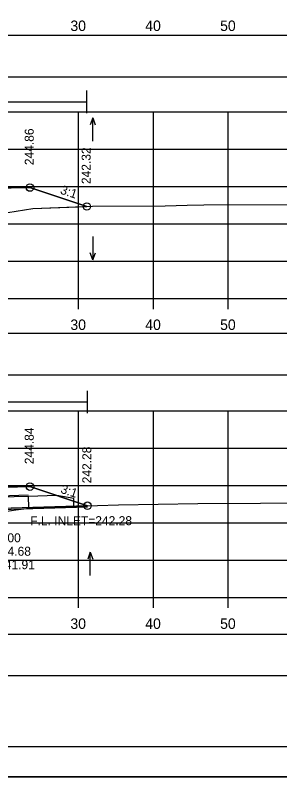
# Model space of a CAD drawing. Extents: x 1369627 to 1374022, y 380035 to 398173.
# Drawn here: x 1372120.1 to 1372155.4, y 381105.5 to 381207.4 of the extents above; entities that cross this region are included whole.
import ezdxf

# ---------------------------------------------------------------- set-up
doc = ezdxf.new("R2010")
doc.units = 0
for name, color, linetype in [('Default', 7, 'Continuous'), ('R_Axis', 7, 'Continuous'), ('R_Axis Annot', 7, 'Continuous'), ('R_Border', 7, 'Continuous'), ('R_Border Notes', 7, 'Continuous'), ('R_Exist Surface', 7, 'Continuous'), ('R_Fin Surface', 7, 'Continuous'), ('R_Grid', 7, 'Continuous'), ('R_MOT', 7, 'Continuous'), ('R_No Plot', 7, 'Continuous'), ('R_Water', 7, 'Continuous'), ('R_Water Annot', 7, 'Continuous'), ('R_Xsect Elev', 7, 'Continuous'), ('R_Xsect Slope', 7, 'Continuous'), ('T_Vehicle Path Rt', 7, 'Continuous')]:
    doc.layers.add(name, color=color, linetype=linetype)

msp = doc.modelspace()

# ---------------------------------------------------------------- linework, layer by layer
at = {"layer": 'Default'}
for points in [[(1371948.53, 381199.13), (1372248.53, 381199.13), (1372248.53, 381204.65), (1371948.53, 381204.65)], [(1371948.53, 381159.24), (1372248.53, 381159.24), (1372248.53, 381164.76), (1371948.53, 381164.76)], [(1371948.53, 381119), (1372248.53, 381119), (1372248.53, 381124.52), (1371948.53, 381124.52)]]:
    msp.add_lwpolyline(points, close=True, dxfattribs=at)
at = {"layer": 'R_Axis'}
for p, q in [((1371948.53, 381169.45), (1372248.53, 381169.45)), ((1372128.53, 381168.05), (1372128.53, 381169.45)), ((1372138.53, 381168.05), (1372138.53, 381169.45)), ((1372148.53, 381168.05), (1372148.53, 381169.45)), ((1371948.53, 381129.45), (1372248.53, 381129.45)), ((1372128.53, 381128.05), (1372128.53, 381129.45)), ((1372138.53, 381128.05), (1372138.53, 381129.45)), ((1372148.53, 381128.05), (1372148.53, 381129.45))]:
    msp.add_line(p, q, dxfattribs=at)
at = {"layer": 'R_Border'}
msp.add_line((1372256.71, 381109.45), (1371940.53, 381109.45), dxfattribs=at)
at = {"layer": 'R_Exist Surface'}
for points in [[(1372119.08, 381180.96), (1372122.43, 381181.5), (1372130.4, 381181.8), (1372140.09, 381181.84), (1372143.05, 381181.94), (1372145.25, 381181.97), (1372157.22, 381182.05)], [(1372118.43, 381140.92), (1372120.17, 381141.16), (1372122.65, 381141.51), (1372133.85, 381141.86), (1372144.45, 381142.04), (1372152.82, 381142.09), (1372159.35, 381142.1)]]:
    msp.add_lwpolyline(points, dxfattribs=at)
at = {"layer": 'R_Fin Surface'}
for points in [[(1372068.23, 381182.04), (1372075.02, 381184.3), (1372080.02, 381184.2), (1372083.02, 381184.14), (1372083.52, 381184.14), (1372083.53, 381183.64), (1372084.53, 381183.66), (1372086.53, 381183.7), (1372098.53, 381183.94), (1372110.53, 381183.7), (1372112.53, 381183.66), (1372113.53, 381183.64), (1372113.54, 381184.14), (1372114.04, 381184.14), (1372117.04, 381184.2), (1372122.04, 381184.3), (1372129.64, 381181.77)], [(1372068.69, 381142.18), (1372075.02, 381144.29), (1372080.02, 381144.19), (1372083.02, 381144.13), (1372083.52, 381144.13), (1372083.53, 381143.63), (1372084.53, 381143.65), (1372086.53, 381143.69), (1372098.53, 381143.93), (1372110.53, 381143.69), (1372112.53, 381143.65), (1372113.53, 381143.63), (1372113.54, 381144.13), (1372114.04, 381144.13), (1372117.04, 381144.19), (1372122.04, 381144.29), (1372129.73, 381141.73)]]:
    msp.add_lwpolyline(points, dxfattribs=at)
at = {"layer": 'R_Grid'}
for p, q in [((1371948.53, 381194.45), (1372248.53, 381194.45)), ((1372128.53, 381169.45), (1372128.53, 381194.45)), ((1372138.53, 381169.45), (1372138.53, 381194.45)), ((1372148.53, 381169.45), (1372148.53, 381194.45)), ((1371948.53, 381189.45), (1372248.53, 381189.45)), ((1371948.53, 381184.45), (1372248.53, 381184.45)), ((1371948.53, 381179.45), (1372248.53, 381179.45)), ((1371948.53, 381174.45), (1372248.53, 381174.45)), ((1371948.53, 381169.45), (1372248.53, 381169.45)), ((1371948.53, 381154.45), (1372248.53, 381154.45)), ((1372128.53, 381129.45), (1372128.53, 381154.45)), ((1372138.53, 381129.45), (1372138.53, 381154.45)), ((1372148.53, 381129.45), (1372148.53, 381154.45)), ((1371948.53, 381149.45), (1372248.53, 381149.45)), ((1371948.53, 381144.45), (1372248.53, 381144.45)), ((1371948.53, 381139.45), (1372248.53, 381139.45)), ((1371948.53, 381134.45), (1372248.53, 381134.45)), ((1371948.53, 381129.45), (1372248.53, 381129.45))]:
    msp.add_line(p, q, dxfattribs=at)
at = {"layer": 'R_MOT'}
for p, q in [((1372129.64, 381194.27), (1372129.64, 381197.27)), ((1372068.23, 381195.77), (1372129.64, 381195.77)), ((1372129.73, 381154.12), (1372129.73, 381157.12)), ((1372068.69, 381155.62), (1372129.73, 381155.62))]:
    msp.add_line(p, q, dxfattribs=at)
at = {"layer": 'R_No Plot'}
for p, q in [((1372121.79, 381143.14), (1372118.04, 381143.02)), ((1372129.73, 381141.56), (1372118.04, 381141.19)), ((1371928.13, 381105.47), (1372261.46, 381105.47))]:
    msp.add_line(p, q, dxfattribs=at)
for points in [[(1371928.12, 381318.8), (1372261.46, 381318.8), (1372261.46, 381105.47), (1371928.12, 381105.47)], [(1372174.45, 381314.91), (1372194.07, 381314.91), (1372194.07, 381305.03), (1372210.18, 381305.03), (1372233.38, 381305.03), (1372233.38, 381272.36), (1372256.59, 381272.36), (1372256.71, 381109.45), (1371940.53, 381109.45), (1371940.53, 381314.91)]]:
    msp.add_lwpolyline(points, close=True, dxfattribs=at)
for centre in [(1372122.04, 381184.3), (1372129.64, 381181.77), (1372122.04, 381144.29), (1372129.73, 381141.73)]:
    msp.add_circle(centre, 0.5, dxfattribs=at)
at = {"layer": 'R_Water'}
for p, q in [((1372121.79, 381142.98), (1372118.04, 381142.86)), ((1372129.73, 381141.73), (1372118.04, 381141.36)), ((1372129.73, 381141.73), (1372118.04, 381141.36))]:
    msp.add_line(p, q, dxfattribs=at)
msp.add_lwpolyline([(1372121.79, 381142.98), (1372121.84, 381141.48), (1372127.92, 381141.67), (1372127.89, 381142.71), (1372125.62, 381143.1)], close=True, dxfattribs=at)
at = {"layer": 'R_Water Annot'}
for p, q in [((1372130.42, 381193.65), (1372130.07, 381192.69)), ((1372130.42, 381190.5), (1372130.42, 381193.65)), ((1372130.42, 381193.65), (1372130.77, 381192.69)), ((1372130.44, 381177.77), (1372130.44, 381174.63)), ((1372130.44, 381174.63), (1372130.09, 381175.59)), ((1372130.44, 381174.63), (1372130.79, 381175.59)), ((1372130.1, 381135.53), (1372129.75, 381134.57)), ((1372130.1, 381132.39), (1372130.1, 381135.53)), ((1372130.1, 381135.53), (1372130.45, 381134.57))]:
    msp.add_line(p, q, dxfattribs=at)
at = {"layer": 'T_Vehicle Path Rt'}
for points in [[(1372129.64, 381181.77), (1372122.04, 381184.3), (1372117.04, 381184.2), (1372114.04, 381184.14)], [(1372109.12, 381182.29), (1372110.77, 381181.34), (1372111.56, 381180.95), (1372114.51, 381180.41), (1372115.1, 381180.26), (1372115.75, 381180.39), (1372118.22, 381180.84), (1372119.08, 381180.96), (1372122.43, 381181.5), (1372129.64, 381181.77)], [(1372129.73, 381141.73), (1372122.04, 381144.29), (1372117.04, 381144.19), (1372114.04, 381144.13)], [(1372109.16, 381142.26), (1372110.94, 381141.45), (1372111.75, 381141.06), (1372112.13, 381140.98), (1372115.03, 381140.26), (1372118.2, 381140.88), (1372118.43, 381140.92), (1372120.17, 381141.16), (1372122.65, 381141.51), (1372129.73, 381141.73)]]:
    msp.add_lwpolyline(points, dxfattribs=at)

# ---------------------------------------------------------------- texts
at = {"layer": 'R_Axis Annot'}
for s, p in [('30', (1372127.44, 381205.25)), ('40', (1372137.44, 381205.25)), ('50', (1372147.44, 381205.25)), ('30', (1372127.44, 381165.25)), ('40', (1372137.44, 381165.25)), ('50', (1372147.44, 381165.25)), ('30', (1372127.44, 381125.25)), ('40', (1372137.44, 381125.25)), ('50', (1372147.44, 381125.25))]:
    msp.add_text(s, height=1.4, dxfattribs=at).set_placement(p)
at = {"layer": 'R_Border Notes'}
msp.add_text('F.L. INLET=242.28', height=1.2, dxfattribs=at).set_placement((1372122.07, 381139.13))
at = {"layer": 'R_Water Annot'}
for s, p in [('STA. 203+70.00', (1372109.17, 381136.84)), ('TOP ELEV.=244.68', (1372108.03, 381135.04)), ('F.L. ELEV.=241.91', (1372109.09, 381133.24))]:
    msp.add_text(s, height=1.2, dxfattribs=at).set_placement(p)
at = {"layer": 'R_Xsect Elev'}
for s, p in [('244.86', (1372122.54, 381187.3)), ('242.32', (1372130.14, 381184.77)), ('244.84', (1372122.54, 381147.29)), ('242.28', (1372130.23, 381144.73))]:
    msp.add_text(s, height=1.2, rotation=90, dxfattribs=at).set_placement(p)
at = {"layer": 'R_Xsect Slope'}
for p in [(1372126, 381183.51), (1372126.04, 381143.48)]:
    msp.add_text('3:1', height=1.2, rotation=341.5668, dxfattribs=at).set_placement(p)

doc.saveas('drawing.dxf')
